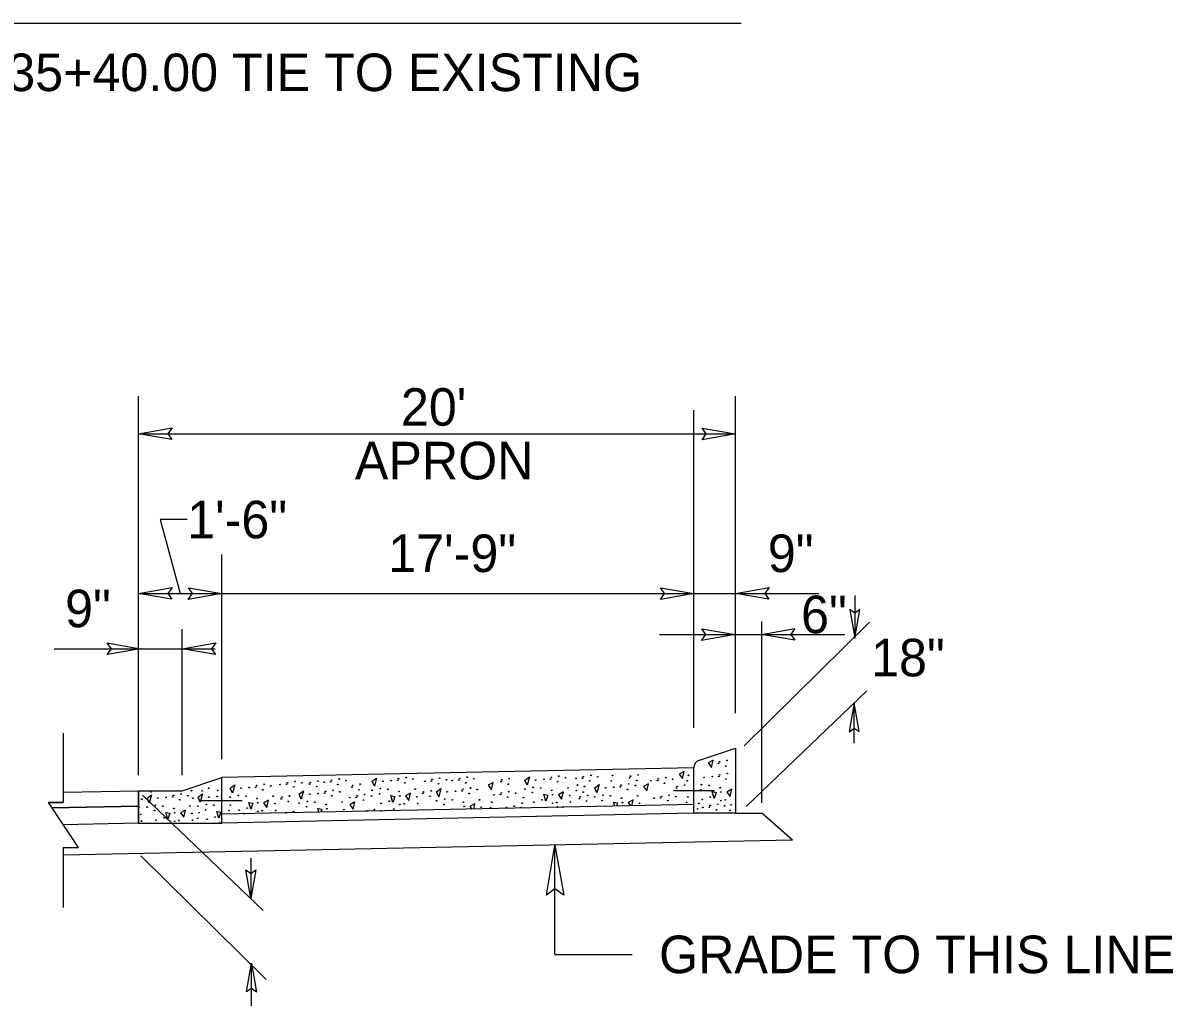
# Model space of a CAD drawing. Extents: x 1640342 to 1730599, y 538663 to 843747.
# Drawn here: x 1730318.6 to 1730361.48, y 539052.78 to 539089.41 of the extents above; entities that cross this region are included whole.
import ezdxf

# ---------------------------------------------------------------- set-up
doc = ezdxf.new("R2010")
doc.units = 0
for name, color, linetype in [('Default', 7, 'Continuous'), ('Prop Terminator CELL', 7, 'Continuous'), ('Typical Curb CELL', 7, 'Continuous'), ('Typical Pavement Slope CELL', 7, 'Continuous'), ('Typical Text General CELL', 7, 'Continuous'), ('Typical Text Label CELL', 7, 'Continuous')]:
    doc.layers.add(name, color=color, linetype=linetype)

msp = doc.modelspace()

# ---------------------------------------------------------------- linework, layer by layer
at = {"layer": 'Default'}
for p, q in [((1730322.909, 539061.376), (1730322.909, 539075.51)), ((1730345.173, 539063.693), (1730345.173, 539075.51)), ((1730343.62, 539063.148), (1730343.62, 539074.979)), ((1730322.909, 539074.105), (1730345.173, 539074.105)), ((1730326.015, 539061.976), (1730326.015, 539069.607)), ((1730322.909, 539068.151), (1730326.015, 539068.151)), ((1730326.015, 539068.151), (1730343.62, 539068.151)), ((1730343.62, 539068.151), (1730348.284, 539068.151)), ((1730349.62, 539068.075), (1730349.62, 539066.484)), ((1730324.542, 539061.376), (1730324.542, 539066.818)), ((1730345.495, 539062.478), (1730350.172, 539067.087)), ((1730346.156, 539060.347), (1730346.156, 539067.106)), ((1730342.343, 539066.621), (1730349.249, 539066.621)), ((1730319.767, 539066.094), (1730325.767, 539066.094)), ((1730345.564, 539060.213), (1730350.065, 539064.522)), ((1730349.596, 539062.571), (1730349.596, 539064.074)), ((1730322.909, 539060.787), (1730320.102, 539060.729)), ((1730322.909, 539060.787), (1730322.909, 539060.787)), ((1730322.909, 539060.226), (1730322.909, 539060.787)), ((1730322.909, 539060.787), (1730322.909, 539060.787)), ((1730323.063, 539060.64), (1730327.564, 539056.331)), ((1730319.673, 539060.159), (1730322.894, 539060.226)), ((1730322.894, 539060.227), (1730322.909, 539060.227)), ((1730322.909, 539060.227), (1730322.909, 539060.227)), ((1730338.44, 539054.701), (1730338.44, 539058.778)), ((1730322.994, 539058.375), (1730327.671, 539053.766)), ((1730327.096, 539058.282), (1730327.096, 539056.779)), ((1730327.12, 539052.778), (1730327.12, 539054.369)), ((1730338.44, 539054.701), (1730341.321, 539054.701))]:
    msp.add_line(p, q, dxfattribs=at)
for points in [[(1730324.723, 539070.908), (1730323.723, 539070.908), (1730324.462, 539068.151)], [(1730320.102, 539060.729), (1730320.102, 539060.356), (1730319.54, 539060.356), (1730319.673, 539060.159)], [(1730322.894, 539060.226), (1730322.894, 539060.227)], [(1730322.909, 539060.227), (1730322.909, 539060.226)]]:
    msp.add_lwpolyline(points, dxfattribs=at)
at = {"layer": 'Prop Terminator CELL'}
for points in [[(1730324.152, 539073.891), (1730322.909, 539074.105), (1730324.159, 539074.326), (1730324, 539074.105)], [(1730343.931, 539074.319), (1730345.173, 539074.105), (1730343.924, 539073.884), (1730344.082, 539074.105)], [(1730324.152, 539067.937), (1730322.909, 539068.151), (1730324.159, 539068.372), (1730324, 539068.151)], [(1730324.773, 539068.365), (1730326.015, 539068.151), (1730324.766, 539067.93), (1730324.924, 539068.151)], [(1730342.377, 539068.365), (1730343.62, 539068.151), (1730342.371, 539067.93), (1730342.529, 539068.151)], [(1730346.416, 539067.937), (1730345.173, 539068.151), (1730346.423, 539068.372), (1730346.264, 539068.151)], [(1730349.436, 539067.552), (1730349.62, 539066.484), (1730349.81, 539067.558), (1730349.62, 539067.422)], [(1730343.911, 539066.835), (1730345.154, 539066.621), (1730343.905, 539066.4), (1730344.063, 539066.621)], [(1730347.381, 539066.407), (1730346.138, 539066.621), (1730347.388, 539066.842), (1730347.229, 539066.621)], [(1730321.747, 539066.308), (1730322.989, 539066.094), (1730321.74, 539065.873), (1730321.898, 539066.094)], [(1730325.785, 539065.88), (1730324.542, 539066.094), (1730325.792, 539066.315), (1730325.633, 539066.094)], [(1730349.78, 539063.005), (1730349.596, 539064.074), (1730349.407, 539062.999), (1730349.596, 539063.136)], [(1730338.119, 539056.914), (1730338.44, 539058.778), (1730338.772, 539056.904), (1730338.44, 539057.142)], [(1730327.28, 539057.848), (1730327.096, 539056.779), (1730326.906, 539057.854), (1730327.096, 539057.717)], [(1730326.936, 539053.301), (1730327.12, 539054.369), (1730327.31, 539053.295), (1730327.12, 539053.431)]]:
    msp.add_lwpolyline(points, close=True, dxfattribs=at)
at = {"layer": 'Typical Curb CELL'}
for p, q in [((1730343.827, 539061.944), (1730345.173, 539062.393)), ((1730345.173, 539062.393), (1730345.173, 539059.959)), ((1730343.62, 539059.959), (1730343.62, 539061.658)), ((1730344.342, 539061.941), (1730344.156, 539061.839)), ((1730344.156, 539061.839), (1730344.277, 539061.671)), ((1730344.277, 539061.671), (1730344.342, 539061.941)), ((1730324.542, 539060.801), (1730326.015, 539061.292)), ((1730326.015, 539059.593), (1730326.015, 539061.292)), ((1730331.62, 539061.153), (1730331.79, 539061.274)), ((1730331.79, 539061.274), (1730331.704, 539060.966)), ((1730337.317, 539061.2), (1730337.487, 539061.321)), ((1730337.487, 539061.321), (1730337.401, 539061.013)), ((1730343.256, 539061.522), (1730343.069, 539061.419)), ((1730343.069, 539061.419), (1730343.19, 539061.251)), ((1730343.19, 539061.251), (1730343.256, 539061.522)), ((1730322.909, 539060.801), (1730322.909, 539059.593)), ((1730322.909, 539060.801), (1730324.542, 539060.801)), ((1730322.909, 539059.593), (1730322.909, 539060.787)), ((1730326.326, 539060.896), (1730326.496, 539061.017)), ((1730326.41, 539060.709), (1730326.326, 539060.896)), ((1730326.496, 539061.017), (1730326.41, 539060.709)), ((1730328.896, 539060.673), (1730329.066, 539060.794)), ((1730329.066, 539060.794), (1730328.98, 539060.486)), ((1730331.704, 539060.966), (1730331.62, 539061.153)), ((1730334.019, 539060.758), (1730334.189, 539060.879)), ((1730334.189, 539060.879), (1730334.103, 539060.572)), ((1730336.139, 539061.108), (1730335.953, 539061.006)), ((1730335.953, 539061.006), (1730336.074, 539060.838)), ((1730336.074, 539060.838), (1730336.139, 539061.108)), ((1730337.401, 539061.013), (1730337.317, 539061.2)), ((1730339.921, 539060.908), (1730340.091, 539061.029)), ((1730340.005, 539060.722), (1730339.921, 539060.908)), ((1730340.091, 539061.029), (1730340.005, 539060.722)), ((1730341.924, 539061.061), (1730341.738, 539060.959)), ((1730341.738, 539060.959), (1730341.859, 539060.791)), ((1730341.859, 539060.791), (1730341.924, 539061.061)), ((1730345.033, 539060.854), (1730344.846, 539060.751)), ((1730344.967, 539060.583), (1730345.033, 539060.854)), ((1730323.227, 539060.527), (1730323.397, 539060.648)), ((1730323.311, 539060.341), (1730323.227, 539060.527)), ((1730323.397, 539060.648), (1730323.311, 539060.341)), ((1730325.13, 539060.56), (1730325.301, 539060.681)), ((1730325.214, 539060.371), (1730325.13, 539060.56)), ((1730325.301, 539060.681), (1730325.214, 539060.371)), ((1730327.029, 539060.363), (1730327.179, 539060.334)), ((1730327.103, 539060.109), (1730327.029, 539060.363)), ((1730327.763, 539060.451), (1730327.576, 539060.348)), ((1730327.576, 539060.348), (1730327.697, 539060.18)), ((1730327.697, 539060.18), (1730327.763, 539060.451)), ((1730328.98, 539060.486), (1730328.896, 539060.673)), ((1730330.976, 539060.383), (1730330.79, 539060.28)), ((1730330.911, 539060.112), (1730330.976, 539060.383)), ((1730332.323, 539060.62), (1730332.473, 539060.591)), ((1730332.397, 539060.366), (1730332.323, 539060.62)), ((1730332.473, 539060.591), (1730332.397, 539060.366)), ((1730333.057, 539060.708), (1730332.87, 539060.606)), ((1730332.87, 539060.606), (1730332.991, 539060.438)), ((1730332.991, 539060.438), (1730333.057, 539060.708)), ((1730334.103, 539060.572), (1730334.019, 539060.758)), ((1730338.02, 539060.667), (1730338.169, 539060.638)), ((1730338.094, 539060.413), (1730338.02, 539060.667)), ((1730338.169, 539060.638), (1730338.094, 539060.413)), ((1730338.753, 539060.755), (1730338.567, 539060.653)), ((1730338.567, 539060.653), (1730338.688, 539060.485)), ((1730338.688, 539060.485), (1730338.753, 539060.755)), ((1730340.624, 539060.376), (1730340.774, 539060.347)), ((1730340.667, 539060.229), (1730340.624, 539060.376)), ((1730340.774, 539060.347), (1730340.734, 539060.23)), ((1730341.358, 539060.464), (1730341.171, 539060.361)), ((1730341.171, 539060.361), (1730341.258, 539060.241)), ((1730341.304, 539060.242), (1730341.358, 539060.464)), ((1730344.299, 539060.766), (1730344.449, 539060.737)), ((1730344.373, 539060.512), (1730344.299, 539060.766)), ((1730344.449, 539060.737), (1730344.373, 539060.512)), ((1730344.846, 539060.751), (1730344.967, 539060.583)), ((1730323.93, 539059.994), (1730324.079, 539059.966)), ((1730324.003, 539059.74), (1730323.93, 539059.994)), ((1730324.079, 539059.966), (1730324.003, 539059.74)), ((1730324.663, 539060.082), (1730324.477, 539059.98)), ((1730324.477, 539059.98), (1730324.598, 539059.812)), ((1730324.598, 539059.812), (1730324.663, 539060.082)), ((1730325.833, 539060.027), (1730325.983, 539059.998)), ((1730325.907, 539059.773), (1730325.833, 539060.027)), ((1730325.983, 539059.998), (1730325.907, 539059.773)), ((1730326.833, 539059.941), (1730326.86, 539059.941)), ((1730327.179, 539060.334), (1730327.103, 539060.109)), ((1730328.393, 539059.973), (1730328.419, 539059.974)), ((1730329.599, 539060.14), (1730329.749, 539060.111)), ((1730329.64, 539059.999), (1730329.599, 539060.14)), ((1730329.749, 539060.111), (1730329.711, 539060.001)), ((1730330.79, 539060.28), (1730330.911, 539060.112)), ((1730331.943, 539060.047), (1730331.969, 539060.048)), ((1730335.455, 539060.314), (1730335.269, 539060.211)), ((1730335.269, 539060.211), (1730335.336, 539060.118)), ((1730335.408, 539060.119), (1730335.455, 539060.314)), ((1730338.523, 539060.184), (1730338.531, 539060.184)), ((1730338.734, 539060.188), (1730338.755, 539060.189)), ((1730339.649, 539060.207), (1730339.67, 539060.208)), ((1730345.173, 539059.959), (1730343.62, 539059.959)), ((1730345.173, 539059.959), (1730346.158, 539059.959)), ((1730347.294, 539058.962), (1730346.156, 539059.961)), ((1730322.909, 539059.593), (1730326.015, 539059.593))]:
    msp.add_line(p, q, dxfattribs=at)
for centre in [(1730344.541, 539061.82), (1730344.574, 539061.88), (1730344.808, 539061.721), (1730344.855, 539061.927), (1730330.111, 539061.191), (1730330.392, 539061.238), (1730332.575, 539061.19), (1730332.607, 539061.251), (1730332.888, 539061.297), (1730333.141, 539061.241), (1730333.861, 539061.221), (1730334.141, 539061.267), (1730334.394, 539061.211), (1730334.851, 539061.197), (1730334.884, 539061.257), (1730335.164, 539061.304), (1730335.417, 539061.248), (1730336.457, 539061.204), (1730336.737, 539061.251), (1730337.72, 539061.2), (1730338.029, 539061.228), (1730338.272, 539061.237), (1730338.304, 539061.298), (1730338.585, 539061.344), (1730338.838, 539061.288), (1730339.224, 539061.258), (1730339.467, 539061.268), (1730339.5, 539061.328), (1730339.78, 539061.375), (1730340.033, 539061.319), (1730340.585, 539061.372), (1730341.223, 539061.283), (1730341.255, 539061.344), (1730341.536, 539061.39), (1730342.292, 539061.243), (1730342.573, 539061.289), (1730342.826, 539061.233), (1730343.418, 539061.374), (1730343.999, 539061.298), (1730344.308, 539061.326), (1730344.551, 539061.336), (1730344.583, 539061.396), (1730344.817, 539061.237), (1730344.864, 539061.443), (1730324.888, 539060.803), (1730325.281, 539060.793), (1730325.524, 539060.896), (1730325.86, 539060.812), (1730326.729, 539060.895), (1730327.038, 539060.923), (1730327.281, 539060.933), (1730327.313, 539060.993), (1730327.548, 539060.834), (1730327.594, 539061.04), (1730327.847, 539060.984), (1730328.189, 539061.03), (1730328.432, 539061.04), (1730328.465, 539061.1), (1730328.699, 539060.941), (1730328.746, 539061.147), (1730328.998, 539061.091), (1730329.287, 539061.052), (1730329.32, 539061.113), (1730329.554, 539060.954), (1730329.601, 539061.159), (1730329.835, 539061.121), (1730329.883, 539060.77), (1730330.078, 539061.131), (1730330.164, 539060.817), (1730330.345, 539061.032), (1730330.417, 539060.761), (1730330.644, 539061.182), (1730330.863, 539060.938), (1730330.896, 539060.998), (1730331.13, 539060.839), (1730331.177, 539061.045), (1730331.621, 539060.816), (1730331.929, 539060.881), (1730332.023, 539061.153), (1730332.21, 539060.853), (1730332.332, 539061.181), (1730332.622, 539060.769), (1730332.842, 539061.091), (1730333.225, 539060.858), (1730333.585, 539061.151), (1730333.82, 539060.8), (1730333.828, 539061.16), (1730334.095, 539061.061), (1730334.608, 539061.187), (1730334.731, 539060.786), (1730334.974, 539060.796), (1730335.006, 539060.856), (1730335.118, 539061.098), (1730335.287, 539060.903), (1730335.539, 539060.847), (1730336.424, 539061.144), (1730336.691, 539061.045), (1730336.721, 539060.765), (1730337.317, 539060.863), (1730337.626, 539060.928), (1730337.907, 539060.901), (1730338.318, 539060.816), (1730338.538, 539061.138), (1730338.922, 539060.905), (1730339.235, 539060.808), (1730339.282, 539061.014), (1730339.539, 539060.958), (1730339.734, 539061.169), (1730340.324, 539060.908), (1730340.539, 539061.166), (1730340.633, 539060.936), (1730340.876, 539060.946), (1730340.908, 539061.006), (1730341.142, 539060.847), (1730341.189, 539061.053), (1730341.442, 539060.997), (1730341.489, 539061.185), (1730342.017, 539061.173), (1730342.26, 539061.182), (1730342.526, 539061.084), (1730342.965, 539060.901), (1730342.998, 539060.962), (1730343.232, 539060.802), (1730343.278, 539061.008), (1730343.371, 539061.168), (1730343.877, 539060.83), (1730343.905, 539061.027), (1730344.186, 539060.999), (1730344.598, 539060.915), (1730323.031, 539060.489), (1730323.377, 539060.761), (1730323.63, 539060.527), (1730323.938, 539060.555), (1730324.181, 539060.564), (1730324.214, 539060.625), (1730324.448, 539060.466), (1730324.495, 539060.672), (1730324.747, 539060.616), (1730324.934, 539060.522), (1730325.533, 539060.559), (1730325.842, 539060.587), (1730326.327, 539060.559), (1730326.607, 539060.428), (1730326.635, 539060.624), (1730326.916, 539060.596), (1730327.328, 539060.512), (1730327.36, 539060.348), (1730327.931, 539060.6), (1730328.23, 539060.498), (1730328.263, 539060.559), (1730328.497, 539060.399), (1730328.543, 539060.605), (1730328.897, 539060.336), (1730329.205, 539060.401), (1730329.299, 539060.673), (1730329.486, 539060.373), (1730329.608, 539060.701), (1730329.851, 539060.71), (1730330.117, 539060.611), (1730330.501, 539060.378), (1730330.785, 539060.543), (1730331.028, 539060.553), (1730331.061, 539060.613), (1730331.295, 539060.454), (1730331.341, 539060.66), (1730331.594, 539060.604), (1730331.901, 539060.685), (1730332.257, 539060.413), (1730332.654, 539060.605), (1730333.29, 539060.577), (1730333.507, 539060.693), (1730333.539, 539060.753), (1730333.773, 539060.594), (1730334.019, 539060.422), (1730334.328, 539060.487), (1730334.422, 539060.758), (1730334.609, 539060.459), (1730335.02, 539060.375), (1730335.24, 539060.697), (1730335.624, 539060.463), (1730336.088, 539060.375), (1730336.165, 539060.649), (1730336.408, 539060.658), (1730336.44, 539060.719), (1730336.674, 539060.559), (1730336.974, 539060.709), (1730337.216, 539060.337), (1730337.263, 539060.543), (1730337.598, 539060.732), (1730337.654, 539060.376), (1730337.954, 539060.461), (1730338.351, 539060.652), (1730338.351, 539060.334), (1730338.51, 539060.362), (1730338.987, 539060.624), (1730339.015, 539060.372), (1730339.347, 539060.514), (1730339.379, 539060.575), (1730339.492, 539060.752), (1730339.613, 539060.416), (1730339.66, 539060.621), (1730339.922, 539060.572), (1730340.202, 539060.44), (1730340.23, 539060.637), (1730340.511, 539060.609), (1730340.923, 539060.525), (1730340.955, 539060.361), (1730341.526, 539060.613), (1730341.591, 539060.333), (1730342.137, 539060.521), (1730342.38, 539060.531), (1730342.412, 539060.591), (1730342.646, 539060.432), (1730342.693, 539060.638), (1730342.946, 539060.582), (1730343.349, 539060.362), (1730343.395, 539060.568), (1730343.934, 539060.475), (1730344.233, 539060.559), (1730344.63, 539060.751), (1730344.63, 539060.433), (1730344.789, 539060.461), (1730322.928, 539060.199), (1730322.993, 539059.919), (1730323.227, 539060.19), (1730323.508, 539060.059), (1730323.536, 539060.256), (1730323.817, 539060.228), (1730324.228, 539060.143), (1730324.261, 539059.979), (1730324.831, 539060.232), (1730324.897, 539059.951), (1730325.131, 539060.223), (1730325.166, 539059.981), (1730325.412, 539060.091), (1730325.44, 539060.288), (1730325.72, 539060.26), (1730326.285, 539060.059), (1730326.332, 539060.265), (1730326.664, 539060.072), (1730326.963, 539060.156), (1730327.36, 539060.03), (1730327.519, 539060.058), (1730327.996, 539060.32), (1730328.025, 539060.067), (1730328.687, 539060.02), (1730329.177, 539060.205), (1730329.898, 539060.289), (1730329.93, 539060.125), (1730330.566, 539060.097), (1730331.423, 539060.055), (1730331.704, 539060.102), (1730331.958, 539060.329), (1730332.433, 539060.112), (1730332.654, 539060.287), (1730332.813, 539060.315), (1730333.319, 539060.324), (1730334.3, 539060.29), (1730335.053, 539060.211), (1730335.689, 539060.183), (1730336.041, 539060.169), (1730336.636, 539060.18), (1730336.917, 539060.227), (1730337.169, 539060.171), (1730343.757, 539060.121), (1730343.804, 539060.327), (1730343.952, 539060.178), (1730344.196, 539060.188), (1730344.228, 539060.248), (1730344.462, 539060.089), (1730344.509, 539060.295), (1730344.761, 539060.239), (1730344.965, 539060.065), (1730345.012, 539060.271), (1730323.022, 539059.666), (1730323.564, 539059.703), (1730323.863, 539059.788), (1730324.261, 539059.661), (1730324.42, 539059.689), (1730324.925, 539059.699), (1730325.12, 539059.775), (1730325.468, 539059.736), (1730325.767, 539059.82)]:
    msp.add_circle(centre, 0.0131, dxfattribs=at)
for centre, radius, start, end in [((1730343.922, 539061.658), 0.302, 108.435, 180), ((1730326.846, 539059.942), 0.0131, 357.2626, 185.1227), ((1730328.406, 539059.973), 0.0131, 0.7742, 181.6111), ((1730331.956, 539060.046), 0.0131, 8.1714, 174.2139), ((1730338.526, 539060.197), 0.0131, 287.7948, 254.5905), ((1730338.745, 539060.197), 0.0131, 323.3979, 218.9874), ((1730339.66, 539060.2), 0.0131, 36.1384, 146.2469), ((1730325.945, 539059.605), 0.0131, 25.7584, 152.9614)]:
    msp.add_arc(centre, radius, start, end, dxfattribs=at)
at = {"layer": 'Typical Pavement Slope CELL'}
for p, q in [((1730320.102, 539062.942), (1730320.102, 539060.356)), ((1730343.62, 539061.658), (1730326.015, 539061.292)), ((1730322.909, 539060.787), (1730320.102, 539060.729)), ((1730342.857, 539060.809), (1730344.383, 539060.809)), ((1730319.54, 539060.356), (1730320.102, 539060.356)), ((1730319.54, 539060.356), (1730320.664, 539058.684)), ((1730325.252, 539060.442), (1730326.778, 539060.442)), ((1730322.909, 539060.226), (1730319.673, 539060.159)), ((1730343.62, 539060.29), (1730326.015, 539059.924)), ((1730343.62, 539059.959), (1730326.015, 539059.593)), ((1730322.909, 539059.593), (1730320.094, 539059.532)), ((1730320.102, 539058.684), (1730320.102, 539056.444)), ((1730320.102, 539058.684), (1730320.664, 539058.684))]:
    msp.add_line(p, q, dxfattribs=at)
msp.add_lwpolyline([(1730347.294, 539058.962), (1730320.102, 539058.396)], dxfattribs=at)
at = {"layer": 'Typical Text Label CELL'}
msp.add_line((1730307.567, 539089.413), (1730345.383, 539089.413), dxfattribs=at)

# ---------------------------------------------------------------- texts
at = {"layer": 'Default'}
for s, p in [("20'", (1730332.695, 539074.405)), ('APRON', (1730330.979, 539072.405)), ('1\'-6"', (1730324.723, 539070.208)), ('17\'-9"', (1730332.222, 539068.951)), ('9"', (1730346.376, 539068.951)), ('9"', (1730320.172, 539066.894)), ('6"', (1730347.616, 539066.672))]:
    msp.add_text(s, height=1.4, dxfattribs=at).set_placement(p)
msp.add_text('18"', height=1.4, rotation=360, dxfattribs=at).set_placement((1730350.227, 539065.064))
at = {"layer": 'Typical Text General CELL'}
msp.add_text('GRADE TO THIS LINE', height=1.4, dxfattribs=at).set_placement((1730342.321, 539054.001))
at = {"layer": 'Typical Text Label CELL'}
msp.add_text('-Y1- STA. 35+40.00 TIE TO EXISTING', height=1.4, dxfattribs=at).set_placement((1730309.278, 539086.875))

doc.saveas('drawing.dxf')
